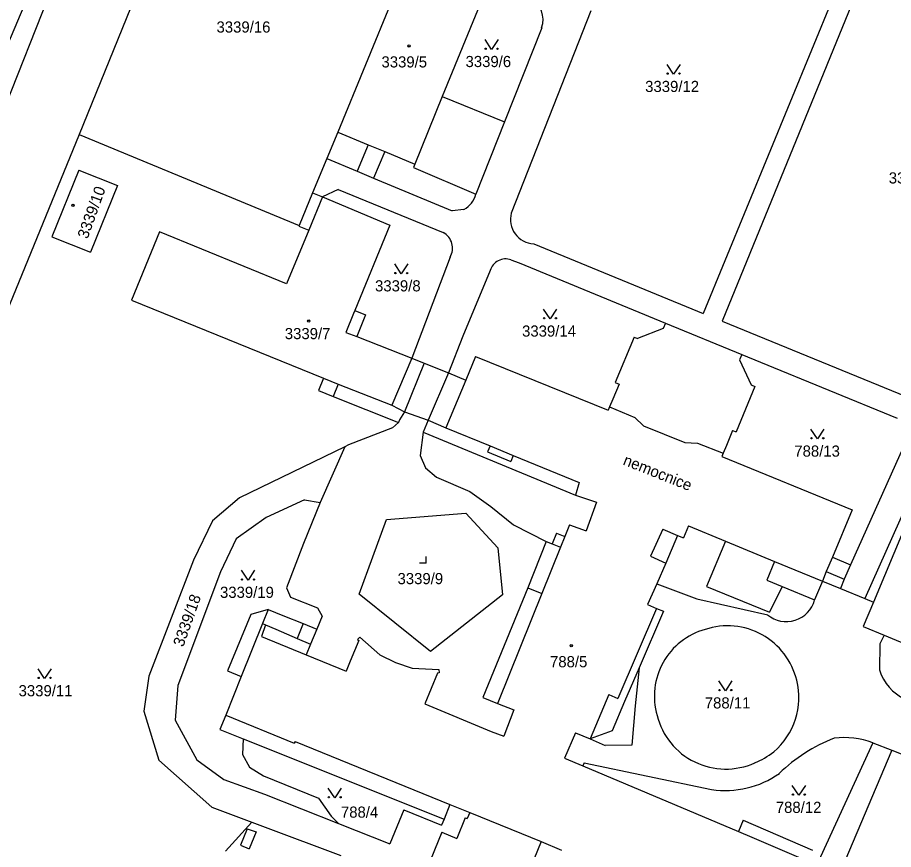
# Model space of a CAD drawing. Extents: x -593183 to -588034, y -1130415 to -1124994.
# Drawn here: x -592144.3 to -592010.8, y -1128394 to -1128267.2 of the extents above; entities that cross this region are included whole.
import ezdxf

# ---------------------------------------------------------------- set-up
doc = ezdxf.new("R2010")
doc.units = 0
for name, color, linetype in [('Vrstva 1', 7, 'Continuous'), ('Vrstva 15', 7, 'Continuous'), ('Vrstva 18', 7, 'Continuous'), ('Vrstva 19', 7, 'Continuous'), ('Vrstva 25', 7, 'Continuous'), ('Vrstva 4', 7, 'Continuous')]:
    doc.layers.add(name, color=color, linetype=linetype)

msp = doc.modelspace()

# ---------------------------------------------------------------- linework, layer by layer
at = {"layer": 'Vrstva 1'}
for p, q in [((-592014.24, -1128250.15), (-592039.77, -1128312.31)), ((-592011.43, -1128251.27), (-592036.9, -1128313.48)), ((-592138.74, -1128254.44), (-592152.18, -1128286.25)), ((-592136.25, -1128255.37), (-592146.19, -1128280.66)), ((-592084.26, -1128257.29), (-592095.46, -1128284.66)), ((-592124.66, -1128259.73), (-592134.91, -1128284.98)), ((-592072.56, -1128262.03), (-592079.56, -1128279.22)), ((-592056.91, -1128266.12), (-592069.04, -1128296.97)), ((-592064.4, -1128268.75), (-592070.08, -1128283.08)), ((-592079.56, -1128279.22), (-592070.08, -1128283.08)), ((-592070.08, -1128283.08), (-592074.44, -1128294.1)), ((-592134.91, -1128284.98), (-592176.98, -1128387.62)), ((-592134.91, -1128284.98), (-592101.37, -1128298.87)), ((-592095.46, -1128284.66), (-592097.15, -1128288.67)), ((-592097.15, -1128288.67), (-592099.36, -1128293.9)), ((-592097.15, -1128288.67), (-592092.54, -1128290.59)), ((-592134.98, -1128290.43), (-592139.09, -1128300.59)), ((-592134.98, -1128290.43), (-592129.09, -1128292.79)), ((-592092.54, -1128290.59), (-592090.02, -1128291.65)), ((-592090.02, -1128291.65), (-592078.07, -1128296.64)), ((-592129.09, -1128292.79), (-592133.22, -1128302.96)), ((-592099.36, -1128293.9), (-592101.37, -1128298.87)), ((-592099.36, -1128293.9), (-592097.84, -1128294.51)), ((-592095.42, -1128293.4), (-592097.84, -1128294.51)), ((-592095.42, -1128293.4), (-592079.4, -1128299.93)), ((-592097.84, -1128294.51), (-592087.57, -1128298.82)), ((-592076.25, -1128296.41), (-592078.07, -1128296.64)), ((-592101.37, -1128298.87), (-592101.41, -1128298.97)), ((-592101.41, -1128298.97), (-592099.89, -1128299.58)), ((-592087.57, -1128298.82), (-592092.91, -1128311.82)), ((-592139.09, -1128300.59), (-592133.22, -1128302.96)), ((-592122.69, -1128299.85), (-592126.93, -1128310.23)), ((-592103.31, -1128307.76), (-592122.69, -1128299.85)), ((-592099.89, -1128299.58), (-592103.31, -1128307.76)), ((-592065.62, -1128301.67), (-592039.77, -1128312.31)), ((-592078.37, -1128303.71), (-592084.21, -1128319.09)), ((-592069.09, -1128304.1), (-592067.84, -1128304.56)), ((-592067.84, -1128304.56), (-592045.54, -1128313.76)), ((-592072.25, -1128305.71), (-592076.43, -1128315.74)), ((-592126.93, -1128310.23), (-592107.41, -1128318.19)), ((-592092.91, -1128311.82), (-592091.25, -1128312.5)), ((-592091.25, -1128312.5), (-592092.6, -1128315.81)), ((-592045.54, -1128313.76), (-592045.87, -1128314.57)), ((-592045.54, -1128313.76), (-592033.89, -1128318.53)), ((-592036.9, -1128313.48), (-592008.84, -1128324.96)), ((-592045.87, -1128314.57), (-592049.77, -1128316.12)), ((-592092.6, -1128315.81), (-592084.21, -1128319.09)), ((-592076.43, -1128315.74), (-592078.6, -1128321.32)), ((-592050.32, -1128315.87), (-592053.17, -1128322.81)), ((-592050.32, -1128315.87), (-592049.77, -1128316.12)), ((-592107.41, -1128318.19), (-592097.65, -1128322.14)), ((-592084.21, -1128319.09), (-592087.25, -1128326.27)), ((-592084.21, -1128319.09), (-592082.34, -1128319.84)), ((-592074.48, -1128318.82), (-592075.98, -1128322.46)), ((-592074.48, -1128318.82), (-592054.25, -1128327.04)), ((-592033.89, -1128318.53), (-592034.23, -1128319.37)), ((-592033.89, -1128318.53), (-592031.02, -1128319.7)), ((-592082.34, -1128319.84), (-592078.6, -1128321.32)), ((-592034.23, -1128319.37), (-592032.45, -1128323.18)), ((-592031.02, -1128319.7), (-592010.18, -1128328.23)), ((-592078.6, -1128321.32), (-592075.98, -1128322.46)), ((-592097.65, -1128322.14), (-592098.42, -1128324.05)), ((-592052.61, -1128323.04), (-592053.55, -1128325.33)), ((-592053.17, -1128322.81), (-592052.61, -1128323.04)), ((-592032.45, -1128323.18), (-592031.89, -1128323.41)), ((-592098.42, -1128324.05), (-592096.19, -1128324.95)), ((-592031.89, -1128323.41), (-592034.73, -1128330.33)), ((-592096.19, -1128324.95), (-592086.22, -1128328.9)), ((-592053.55, -1128325.33), (-592054.04, -1128326.53)), ((-592087.25, -1128326.27), (-592085.3, -1128327.29)), ((-592085.3, -1128327.29), (-592086.06, -1128328.52)), ((-592085.3, -1128327.29), (-592081.69, -1128328.53)), ((-592054.04, -1128326.53), (-592054.25, -1128327.04)), ((-592086.06, -1128328.52), (-592086.22, -1128328.9)), ((-592081.69, -1128328.53), (-592082.49, -1128330.4)), ((-592087.15, -1128329.7), (-592093.87, -1128332.29)), ((-592086.22, -1128328.9), (-592087.15, -1128329.7)), ((-592082.49, -1128330.4), (-592082.94, -1128333.93)), ((-592035.29, -1128330.11), (-592036.24, -1128332.43)), ((-592035.29, -1128330.11), (-592034.73, -1128330.33)), ((-592008.67, -1128331.34), (-592017.33, -1128350.6)), ((-592094.42, -1128332.6), (-592110.48, -1128340.41)), ((-592094.42, -1128332.6), (-592098.19, -1128341.12)), ((-592093.87, -1128332.29), (-592094.42, -1128332.6)), ((-592036.24, -1128332.43), (-592036.71, -1128333.59)), ((-592082.94, -1128333.93), (-592082.12, -1128335.79)), ((-592036.71, -1128333.59), (-592036.92, -1128334.09)), ((-592036.92, -1128334.09), (-592017.07, -1128342.21)), ((-592082.12, -1128335.79), (-592080.45, -1128337.26)), ((-592080.45, -1128337.26), (-592075.38, -1128339.42)), ((-592110.48, -1128340.41), (-592114.61, -1128343.91)), ((-592100.57, -1128340.69), (-592106.42, -1128343.38)), ((-592100.57, -1128340.69), (-592098.19, -1128341.12)), ((-592075.38, -1128339.42), (-592072.15, -1128341.71)), ((-592098.19, -1128341.12), (-592100.73, -1128347.37)), ((-592072.15, -1128341.71), (-592068.7, -1128344.51)), ((-592106.42, -1128343.38), (-592111.01, -1128346.63)), ((-592017.07, -1128342.21), (-592020.06, -1128349.43)), ((-592114.61, -1128343.91), (-592117.49, -1128349.91)), ((-592068.7, -1128344.51), (-592063.74, -1128347.04)), ((-592009.05, -1128344.85), (-592013.81, -1128356.28)), ((-592111.01, -1128346.63), (-592113.36, -1128351.67)), ((-592100.73, -1128347.37), (-592103.3, -1128354.09)), ((-592063.74, -1128347.04), (-592066.53, -1128354.09)), ((-592117.49, -1128349.91), (-592124.29, -1128367.58)), ((-592020.06, -1128349.43), (-592017.33, -1128350.6)), ((-592017.33, -1128350.6), (-592018.27, -1128352.79)), ((-592113.36, -1128351.67), (-592119.88, -1128369.01)), ((-592046.86, -1128353.5), (-592048.26, -1128356.66)), ((-592046.86, -1128353.5), (-592040.72, -1128355.77)), ((-592021.6, -1128353.08), (-592022.8, -1128355.96)), ((-592021.6, -1128353.08), (-592018.85, -1128354.21)), ((-592018.27, -1128352.79), (-592018.85, -1128354.21)), ((-592103.3, -1128354.09), (-592102.72, -1128355.55)), ((-592066.53, -1128354.09), (-592073.39, -1128370.81)), ((-592018.85, -1128354.21), (-592015.1, -1128355.75)), ((-592102.72, -1128355.55), (-592098.58, -1128357.18)), ((-592048.26, -1128356.66), (-592046.88, -1128357.25)), ((-592040.72, -1128355.77), (-592029.94, -1128358.2)), ((-592013.81, -1128356.28), (-592015.36, -1128360)), ((-592015.1, -1128355.75), (-592013.81, -1128356.28)), ((-592106.11, -1128357.42), (-592108.77, -1128358.17)), ((-592106.11, -1128357.42), (-592103.86, -1128358.33)), ((-592098.58, -1128357.18), (-592097.89, -1128358.43)), ((-592045.85, -1128357.69), (-592049.54, -1128366.29)), ((-592046.88, -1128357.25), (-592045.85, -1128357.69)), ((-592108.77, -1128358.17), (-592112.32, -1128366.76)), ((-592103.86, -1128358.33), (-592100.77, -1128359.57)), ((-592097.89, -1128358.43), (-592098.71, -1128360.4)), ((-592100.77, -1128359.57), (-592098.71, -1128360.4)), ((-592098.71, -1128360.4), (-592099.66, -1128362.68)), ((-592015.36, -1128360), (-592012.2, -1128361.31)), ((-592092.12, -1128361.64), (-592092.47, -1128361.99)), ((-592092.47, -1128361.99), (-592092.3, -1128362.16)), ((-592092.12, -1128361.64), (-592089.06, -1128364.3)), ((-592012.2, -1128361.31), (-592012.85, -1128362.64)), ((-592012.2, -1128361.31), (-592004.84, -1128364.38)), ((-592099.66, -1128362.68), (-592100.3, -1128364.32)), ((-592092.3, -1128362.16), (-592093.58, -1128365.28)), ((-592012.85, -1128362.64), (-592012.89, -1128366.63)), ((-592100.3, -1128364.32), (-592094.21, -1128366.82)), ((-592089.06, -1128364.3), (-592086.7, -1128365.48)), ((-592093.58, -1128365.28), (-592094.21, -1128366.82)), ((-592086.7, -1128365.48), (-592084.16, -1128366.34)), ((-592112.32, -1128366.76), (-592110.2, -1128367.61)), ((-592084.16, -1128366.34), (-592080.1, -1128366.55)), ((-592080.28, -1128367.12), (-592082.22, -1128371.79)), ((-592080.01, -1128367.08), (-592080.28, -1128367.12)), ((-592080.1, -1128366.55), (-592080.01, -1128367.08)), ((-592049.54, -1128366.29), (-592050.16, -1128372.11)), ((-592124.29, -1128367.58), (-592125.08, -1128372.92)), ((-592110.2, -1128367.61), (-592112.57, -1128373.52)), ((-592119.88, -1128369.01), (-592120.31, -1128374.27)), ((-592073.39, -1128370.81), (-592071.14, -1128371.75)), ((-592082.22, -1128371.79), (-592072.11, -1128375.99)), ((-592071.14, -1128371.75), (-592068.65, -1128372.69)), ((-592068.65, -1128372.69), (-592070.17, -1128376.72)), ((-592050.16, -1128372.11), (-592050.64, -1128378.07)), ((-592125.08, -1128372.92), (-592122.78, -1128380.39)), ((-592112.57, -1128373.52), (-592113.46, -1128375.68)), ((-592120.31, -1128374.27), (-592116.98, -1128380.33)), ((-592113.46, -1128375.68), (-592109.91, -1128377.14)), ((-592072.11, -1128375.99), (-592070.17, -1128376.72)), ((-592059.26, -1128376.21), (-592060.9, -1128380.08)), ((-592059.26, -1128376.21), (-592057.03, -1128377.15)), ((-592109.91, -1128377.14), (-592110.04, -1128379.51)), ((-592109.91, -1128377.14), (-592079.28, -1128389.35)), ((-592057.03, -1128377.15), (-592054.71, -1128378.13)), ((-592050.64, -1128378.07), (-592054.71, -1128378.13)), ((-592013.91, -1128377.74), (-592022.46, -1128396.35)), ((-592013.91, -1128377.74), (-592010.99, -1128378.83)), ((-592010.99, -1128378.83), (-591983.57, -1128390.02)), ((-592122.78, -1128380.39), (-592114.69, -1128387.57)), ((-592116.98, -1128380.33), (-592112.89, -1128383.32)), ((-592110.04, -1128379.51), (-592108.95, -1128381.45)), ((-592060.9, -1128380.08), (-592058.11, -1128381.25)), ((-592108.95, -1128381.45), (-592106.8, -1128382.77)), ((-592057.92, -1128380.79), (-592058.11, -1128381.25)), ((-592058.11, -1128381.25), (-592034.41, -1128391.24)), ((-592057.92, -1128380.79), (-592038.49, -1128384.86)), ((-592112.89, -1128383.32), (-592106.64, -1128385.58)), ((-592106.8, -1128382.77), (-592098.41, -1128386.17)), ((-592106.64, -1128385.58), (-592095.37, -1128390.04)), ((-592098.41, -1128386.17), (-592096.49, -1128388.91)), ((-592078.38, -1128387.13), (-592079.28, -1128389.35)), ((-592078.38, -1128387.13), (-592075.36, -1128388.36)), ((-592114.69, -1128387.57), (-592108.61, -1128389.84)), ((-592085.44, -1128387.94), (-592087.55, -1128393.14)), ((-592085.44, -1128387.94), (-592079.66, -1128390.29)), ((-592075.36, -1128388.36), (-592075.74, -1128389.28)), ((-592075.36, -1128388.36), (-592064.5, -1128392.79)), ((-592108.61, -1128389.84), (-592112.6, -1128394.27)), ((-592108.61, -1128389.84), (-592106.56, -1128390.6)), ((-592096.49, -1128388.91), (-592095.37, -1128390.04)), ((-592095.37, -1128390.04), (-592087.55, -1128393.14)), ((-592079.28, -1128389.35), (-592079.66, -1128390.29)), ((-592076.06, -1128389.15), (-592077.35, -1128392.31)), ((-592076.06, -1128389.15), (-592075.74, -1128389.28)), ((-592033.69, -1128389.55), (-592034.41, -1128391.24)), ((-592033.69, -1128389.55), (-592023.09, -1128394.09)), ((-592106.56, -1128390.6), (-592095.04, -1128394.9)), ((-592079.63, -1128391.38), (-592091.41, -1128420.08)), ((-592079.63, -1128391.38), (-592077.35, -1128392.31)), ((-592064.5, -1128392.79), (-592066.17, -1128396.88)), ((-592064.5, -1128392.79), (-592061.38, -1128394.09))]:
    msp.add_line(p, q, dxfattribs=at)
for centre, radius, start, end in [((-592067.73, -1128267.51), 3.55, 339.5636, 65.0544), ((-592077.87, -1128293.28), 3.52, 297.311, 346.528), ((-592065.45, -1128297.95), 3.72, 164.7054, 267.3783), ((-592080.73, -1128302.32), 2.74, 329.4993, 60.9853), ((-592069.9, -1128306.42), 2.45, 70.7104, 163.2867), ((-592027.08, -1128354.83), 4.43, 229.6934, 345.1425), ((-592036.66, -1128370.63), 10.56, 105.465, 196.0773), ((-592036.05, -1128370.73), 10.83, 13.4895, 108.4362), ((-592006.19, -1128364.65), 6.98, 196.4569, 246.3905), ((-592036.11, -1128370.82), 10.91, 310.6176, 13.8739), ((-592036.34, -1128370.96), 10.78, 193.9169, 294.2221), ((-592010.62, -1128400.51), 25.21, 111.388, 134.1032), ((-592018.25, -1128389.11), 12.17, 69.1005, 97.3672), ((-592035.97, -1128370.47), 11.08, 291.413, 308.8793), ((-592036.42, -1128370.58), 14.43, 261.7536, 304.9314)]:
    msp.add_arc(centre, radius, start, end, dxfattribs=at)
at = {"layer": 'Vrstva 25'}
for q in [(-592082.02, -1128349.33), (-592083.02, -1128350.33)]:
    msp.add_line((-592082.02, -1128350.33), q, dxfattribs=at)
for points in [[(-592071.04, -1128270.52), (-592072.04, -1128272.02), (-592073.04, -1128270.52)], [(-592043.29, -1128274.32), (-592044.29, -1128275.82), (-592045.29, -1128274.32)], [(-592084.81, -1128304.72), (-592085.81, -1128306.22), (-592086.81, -1128304.72)], [(-592062.12, -1128311.61), (-592063.12, -1128313.11), (-592064.12, -1128311.61)], [(-592021.36, -1128329.91), (-592022.36, -1128331.41), (-592023.36, -1128329.91)], [(-592108.18, -1128351.44), (-592109.18, -1128352.94), (-592110.18, -1128351.44)], [(-592139.2, -1128366.44), (-592140.2, -1128367.94), (-592141.2, -1128366.44)], [(-592035.39, -1128368.3), (-592036.39, -1128369.8), (-592037.39, -1128368.3)], [(-592094.95, -1128384.63), (-592095.95, -1128386.13), (-592096.95, -1128384.63)], [(-592024.19, -1128384.22), (-592025.19, -1128385.72), (-592026.19, -1128384.22)]]:
    msp.add_lwpolyline(points, dxfattribs=at)
for centre, radius in [((-592084.62, -1128271.49), 0.175), ((-592084.62, -1128271.49), 0.15), ((-592072.94, -1128271.92), 0.1), ((-592071.14, -1128271.92), 0.1), ((-592045.19, -1128275.72), 0.1), ((-592043.39, -1128275.72), 0.1), ((-592135.88, -1128295.8), 0.175), ((-592135.88, -1128295.8), 0.15), ((-592086.71, -1128306.12), 0.1), ((-592084.91, -1128306.12), 0.1), ((-592099.91, -1128313.45), 0.175), ((-592099.91, -1128313.45), 0.15), ((-592064.02, -1128313.01), 0.1), ((-592062.22, -1128313.01), 0.1), ((-592023.26, -1128331.31), 0.1), ((-592021.46, -1128331.31), 0.1), ((-592110.08, -1128352.84), 0.1), ((-592108.28, -1128352.84), 0.1), ((-592059.89, -1128362.91), 0.175), ((-592059.89, -1128362.91), 0.15), ((-592141.1, -1128367.84), 0.1), ((-592139.3, -1128367.84), 0.1), ((-592037.29, -1128369.7), 0.1), ((-592035.49, -1128369.7), 0.1), ((-592096.85, -1128386.03), 0.1), ((-592095.05, -1128386.03), 0.1), ((-592026.09, -1128385.62), 0.1), ((-592024.29, -1128385.62), 0.1)]:
    msp.add_circle(centre, radius, dxfattribs=at)
at = {"layer": 'Vrstva 4'}
for p, q in [((-592079.56, -1128279.22), (-592083.74, -1128289.5)), ((-592095.46, -1128284.66), (-592090.87, -1128286.55)), ((-592090.87, -1128286.55), (-592092.54, -1128290.59)), ((-592090.87, -1128286.55), (-592088.34, -1128287.6)), ((-592088.34, -1128287.6), (-592090.02, -1128291.65)), ((-592088.34, -1128287.6), (-592083.74, -1128289.5)), ((-592083.74, -1128289.5), (-592083.97, -1128290.05)), ((-592083.97, -1128290.05), (-592074.44, -1128294.1)), ((-592097.84, -1128294.51), (-592099.89, -1128299.58)), ((-592093.09, -1128312.27), (-592094.27, -1128315.16)), ((-592092.91, -1128311.82), (-592093.09, -1128312.27)), ((-592094.27, -1128315.16), (-592092.6, -1128315.81)), ((-592082.34, -1128319.84), (-592085.3, -1128327.29)), ((-592078.6, -1128321.32), (-592081.69, -1128328.53)), ((-592097.65, -1128322.14), (-592095.42, -1128323.05)), ((-592095.42, -1128323.05), (-592096.19, -1128324.95)), ((-592095.42, -1128323.05), (-592087.25, -1128326.27)), ((-592075.98, -1128322.46), (-592079, -1128329.7)), ((-592054.04, -1128326.53), (-592050.21, -1128328.12)), ((-592081.69, -1128328.53), (-592079, -1128329.7)), ((-592050.21, -1128328.12), (-592048.85, -1128329.4)), ((-592079, -1128329.7), (-592072.28, -1128332.46)), ((-592048.85, -1128329.4), (-592042.57, -1128331.93)), ((-592082.49, -1128330.4), (-592059.24, -1128339.98)), ((-592072.28, -1128332.46), (-592072.65, -1128333.38)), ((-592072.28, -1128332.46), (-592068.73, -1128333.92)), ((-592042.57, -1128331.93), (-592040.63, -1128332.05)), ((-592040.63, -1128332.05), (-592036.71, -1128333.59)), ((-592072.65, -1128333.38), (-592069.11, -1128334.84)), ((-592068.73, -1128333.92), (-592069.11, -1128334.84)), ((-592068.73, -1128333.92), (-592058.67, -1128338.05)), ((-592005.24, -1128333.49), (-592015.1, -1128355.75)), ((-592058.67, -1128338.05), (-592059.24, -1128339.98)), ((-592059.24, -1128339.98), (-592056.02, -1128341.07)), ((-592056.02, -1128341.07), (-592057.63, -1128345.42)), ((-592088.07, -1128343.67), (-592075.96, -1128342.74)), ((-592075.96, -1128342.74), (-592071.07, -1128348)), ((-592092.22, -1128355.08), (-592088.07, -1128343.67)), ((-592060.15, -1128344.49), (-592060.87, -1128346.27)), ((-592060.15, -1128344.49), (-592057.63, -1128345.42)), ((-592042.01, -1128344.68), (-592042.75, -1128346.49)), ((-592042.01, -1128344.68), (-592036.36, -1128347.01)), ((-592062.12, -1128345.77), (-592062.79, -1128347.42)), ((-592062.12, -1128345.77), (-592060.87, -1128346.27)), ((-592045.95, -1128345.17), (-592047.82, -1128349.26)), ((-592045.95, -1128345.17), (-592043.69, -1128346.15)), ((-592063.74, -1128347.04), (-592062.79, -1128347.42)), ((-592060.87, -1128346.27), (-592061.54, -1128347.93)), ((-592043.69, -1128346.15), (-592045.46, -1128350.34)), ((-592043.69, -1128346.15), (-592042.75, -1128346.49)), ((-592036.36, -1128347.01), (-592039.28, -1128353.92)), ((-592036.36, -1128347.01), (-592028.9, -1128350.08)), ((-592071.07, -1128348), (-592070.38, -1128355.15)), ((-592061.54, -1128347.93), (-592064.38, -1128354.99)), ((-592062.79, -1128347.42), (-592061.54, -1128347.93)), ((-592047.82, -1128349.26), (-592045.46, -1128350.34)), ((-592020.06, -1128349.43), (-592021, -1128351.61)), ((-592045.46, -1128350.34), (-592046.86, -1128353.5)), ((-592028.9, -1128350.08), (-592030.07, -1128352.94)), ((-592028.9, -1128350.08), (-592021.6, -1128353.08)), ((-592021, -1128351.61), (-592021.6, -1128353.08)), ((-592021, -1128351.61), (-592018.27, -1128352.79)), ((-592039.28, -1128353.92), (-592029.67, -1128357.83)), ((-592030.07, -1128352.94), (-592027.72, -1128353.92)), ((-592027.72, -1128353.92), (-592029.67, -1128357.83)), ((-592027.72, -1128353.92), (-592022.8, -1128355.96)), ((-592081.33, -1128363.8), (-592092.22, -1128355.08)), ((-592070.38, -1128355.15), (-592081.33, -1128363.8)), ((-592064.38, -1128354.99), (-592070.99, -1128371.39)), ((-592066.53, -1128354.09), (-592064.38, -1128354.99)), ((-592106.11, -1128357.42), (-592106.97, -1128359.55)), ((-592046.88, -1128357.25), (-592052.78, -1128370.98)), ((-592106.97, -1128359.55), (-592110.2, -1128367.61)), ((-592106.5, -1128359.75), (-592107.14, -1128361.51)), ((-592106.97, -1128359.55), (-592106.5, -1128359.75)), ((-592106.5, -1128359.75), (-592104.95, -1128360.41)), ((-592104.95, -1128360.41), (-592101.67, -1128361.82)), ((-592100.77, -1128359.57), (-592101.67, -1128361.82)), ((-592107.14, -1128361.51), (-592100.3, -1128364.32)), ((-592101.67, -1128361.82), (-592099.66, -1128362.68)), ((-592049.54, -1128366.29), (-592051.75, -1128371.42)), ((-592070.99, -1128371.39), (-592071.14, -1128371.75)), ((-592054.17, -1128370.39), (-592057.03, -1128377.15)), ((-592054.17, -1128370.39), (-592052.78, -1128370.98)), ((-592051.75, -1128371.42), (-592053.67, -1128375.89)), ((-592112.57, -1128373.52), (-592102.13, -1128377.8)), ((-592053.67, -1128375.89), (-592057.03, -1128377.15)), ((-592102.01, -1128377.53), (-592102.13, -1128377.8)), ((-592102.01, -1128377.53), (-592078.38, -1128387.13)), ((-592010.99, -1128378.83), (-592019.04, -1128397.82)), ((-592109.31, -1128390.87), (-592110.34, -1128393.33)), ((-592109.31, -1128390.87), (-592107.95, -1128391.32)), ((-592107.95, -1128391.32), (-592108.98, -1128393.9)), ((-592034.41, -1128391.24), (-592032.35, -1128392.12)), ((-592032.35, -1128392.12), (-592023.81, -1128395.78)), ((-592110.34, -1128393.33), (-592108.98, -1128393.9))]:
    msp.add_line(p, q, dxfattribs=at)

# ---------------------------------------------------------------- texts
at = {"layer": 'Vrstva 15'}
msp.add_text('nemocnice', height=1.7, rotation=338.245, dxfattribs=at).set_placement((-592052.12, -1128335.29))
at = {"layer": 'Vrstva 18'}
for s, p in [('3339/6', (-592076.01, -1128274.72)), ('3339/12', (-592048.62, -1128278.52)), ('3339/13', (-592011.48, -1128292.47)), ('3339/8', (-592089.81, -1128308.92)), ('3339/14', (-592067.39, -1128315.81)), ('788/13', (-592025.88, -1128334.11)), ('3339/19', (-592113.45, -1128355.64)), ('3339/11', (-592144.16, -1128370.64)), ('788/11', (-592039.53, -1128372.5)), ('788/4', (-592095.01, -1128389.15)), ('788/12', (-592028.7, -1128388.42))]:
    msp.add_text(s, height=1.7, dxfattribs=at).set_placement(p)
msp.add_text('3339/18', height=1.7, rotation=70.4633, dxfattribs=at).set_placement((-592119.06, -1128363.22))
at = {"layer": 'Vrstva 19'}
for s, p in [('3339/16', (-592113.98, -1128269.46)), ('3339/5', (-592088.83, -1128274.78)), ('3339/7', (-592103.57, -1128316.2)), ('3339/9', (-592086.38, -1128353.55)), ('788/5', (-592063.13, -1128366.22))]:
    msp.add_text(s, height=1.7, dxfattribs=at).set_placement(p)
msp.add_text('3339/10', height=1.7, rotation=70.2011, dxfattribs=at).set_placement((-592133.65, -1128301.02))

doc.saveas('drawing.dxf')
